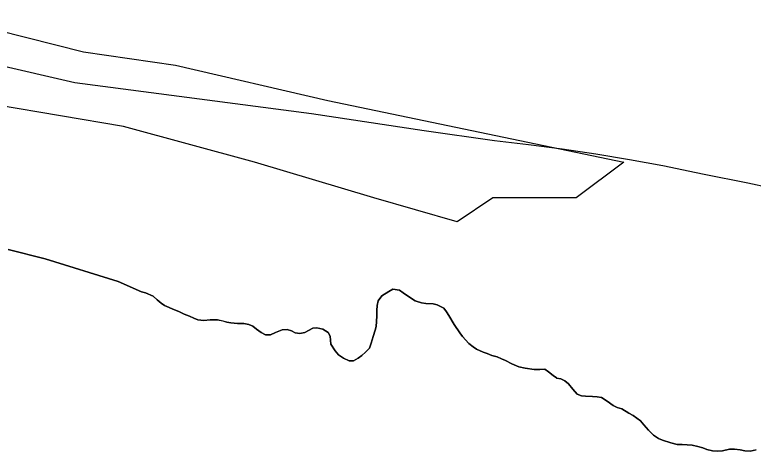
# Model space of a CAD drawing. Extents: x 3161514 to 3199414, y 831166 to 856601.
# Drawn here: x 3185603 to 3186159, y 852853 to 853181 of the extents above; entities that cross this region are included whole.
import ezdxf

# ---------------------------------------------------------------- set-up
doc = ezdxf.new("R2010")
doc.units = 0
for name, color, linetype in [('V-ROAD-CNTR', 7, 'Continuous'), ('V-SITE-VEGE', 7, 'Continuous'), ('V-TOPO-SHOR', 7, 'Continuous')]:
    doc.layers.add(name, color=color, linetype=linetype)

msp = doc.modelspace()

# ---------------------------------------------------------------- linework, layer by layer
at = {"layer": 'V-ROAD-CNTR'}
for points in [[(3183521.6529400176, 854763.1623081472), (3183760.946636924, 854371.1279536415), (3183900.1103471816, 854186.142046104), (3184163.1637019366, 853940.0598755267), (3184327.784188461, 853794.107691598), (3184580.6548327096, 853588.7563630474), (3184748.669556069, 853444.5012975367), (3184818.2514111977, 853408.8618107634), (3185135.6125553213, 853293.4577583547), (3185412.2428574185, 853184.8421796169), (3185648.1423174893, 853130.5343902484), (3185826.244, 853107.089)], [(3185826.244, 853107.089), (3185910.8510000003, 853094.323), (3185963.943, 853086.7810000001), (3185989.3850000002, 853083.8910000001), (3186014.774, 853080.557), (3186040.1, 853076.778), (3186065.358, 853072.561), (3186090.536, 853067.902), (3186115.63, 853062.805), (3186121.631, 853061.519), (3186121.631, 853061.519), (3186154.413, 853054.975), (3186187.079, 853047.877)]]:
    msp.add_lwpolyline(points, dxfattribs=at)
at = {"layer": 'V-SITE-VEGE'}
for p, q in [((3185563.717, 853176.497), (3185654.506, 853153.4060000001)), ((3185654.506, 853153.4060000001), (3185723.932, 853143.4119999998)), ((3185723.932, 853143.412), (3185838.435, 853116.946)), ((3185684.79, 853097.42), (3185577.262, 853115.354)), ((3185838.435, 853116.946), (3186061.133, 853070.5180000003)), ((3185783.356, 853070.518), (3185684.79, 853097.42)), ((3185872.96, 853043.615), (3185783.356, 853070.5180000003)), ((3186061.133, 853070.518), (3186025.291, 853043.615)), ((3185935.685, 853025.679), (3185872.96, 853043.615)), ((3185962.5670000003, 853043.615), (3185935.685, 853025.679)), ((3186025.291, 853043.615), (3185962.5670000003, 853043.615)), ((3185597.969, 853004.764), (3185625.849, 852997.857)), ((3185625.849, 852997.857), (3185680.7800000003, 852980.61)), ((3185680.7800000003, 852980.61), (3185698.25, 852973.0470000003)), ((3185698.25, 852973.047), (3185701.373, 852972.2319999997)), ((3185701.373, 852972.232), (3185707.13, 852969.615)), ((3185878.998, 852969.9500000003), (3185884.251, 852973.0860000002)), ((3185884.251, 852973.0860000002), (3185887.3680000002, 852974.8980000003)), ((3185887.3680000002, 852974.898), (3185892.3000000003, 852974.2509999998)), ((3185892.3000000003, 852974.251), (3185895.097, 852972.121)), ((3185895.097, 852972.121), (3185897.727, 852970.317)), ((3185707.13, 852969.615), (3185710.091, 852966.8250000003)), ((3185710.091, 852966.8250000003), (3185713.055, 852964.368)), ((3185875.561, 852962.551), (3185876.379, 852966.1680000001)), ((3185876.379, 852966.1680000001), (3185878.998, 852969.9500000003)), ((3185897.727, 852970.317), (3185904.145, 852966.223)), ((3185904.145, 852966.223), (3185904.969, 852965.897)), ((3185904.969, 852965.897), (3185908.913, 852964.7550000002)), ((3185713.055, 852964.368), (3185715.686, 852962.5650000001)), ((3185715.686, 852962.5650000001), (3185718.975, 852961.257)), ((3185718.975, 852961.257), (3185721.935, 852959.948)), ((3185721.935, 852959.948), (3185726.377, 852958.15)), ((3185875.242, 852958.936), (3185875.561, 852962.551)), ((3185908.913, 852964.7550000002), (3185912.2, 852964.103)), ((3185912.2, 852964.103), (3185917.623, 852963.786)), ((3185917.623, 852963.786), (3185920.7460000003, 852963.135)), ((3185920.7460000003, 852963.135), (3185925.68, 852960.679)), ((3185925.68, 852960.679), (3185927.822, 852957.89)), ((3185726.377, 852958.15), (3185730.487, 852956.186)), ((3185730.487, 852956.186), (3185734.434, 852954.5519999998)), ((3185734.434, 852954.552), (3185737.559, 852953.077)), ((3185874.773, 852946.9410000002), (3185875.248, 852954.664)), ((3185875.248, 852954.664), (3185875.242, 852958.936)), ((3185927.822, 852957.89), (3185929.473, 852955.1020000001)), ((3185929.473, 852955.1020000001), (3185933.428, 852948.371)), ((3185737.559, 852953.077), (3185740.682, 852951.77)), ((3185740.682, 852951.77), (3185745.12, 852951.283)), ((3185745.12, 852951.283), (3185749.886, 852951.789)), ((3185749.886, 852951.789), (3185755.471, 852951.799)), ((3185755.471, 852951.799), (3185759.417, 852950.988)), ((3185759.417, 852950.988), (3185762.54, 852950.1709999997)), ((3185762.54, 852950.171), (3185765.5, 852949.518)), ((3185765.5, 852949.518), (3185770.429, 852949.198)), ((3185770.429, 852949.198), (3185775.193, 852949.0450000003)), ((3185775.193, 852949.0450000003), (3185779.14, 852948.395)), ((3185779.14, 852948.395), (3185781.933, 852947.087)), ((3185933.428, 852948.371), (3185937.7120000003, 852941.971)), ((3185781.933, 852947.087), (3185784.896, 852944.957)), ((3185784.896, 852944.957), (3185788.188, 852942.333)), ((3185799.034, 852942.356), (3185804.123, 852944.334)), ((3185804.123, 852944.334), (3185807.9020000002, 852944.672)), ((3185807.9020000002, 852944.672), (3185811.025, 852943.529)), ((3185811.025, 852943.529), (3185813.986, 852942.057)), ((3185821.216, 852942.397), (3185824.005, 852943.884)), ((3185824.005, 852943.884), (3185827.124, 852945.6960000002)), ((3185827.124, 852945.696), (3185830.245, 852945.866)), ((3185830.245, 852945.8660000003), (3185834.683, 852944.889)), ((3185834.683, 852944.889), (3185838.632, 852942.27)), ((3185872.485, 852939.378), (3185874.12, 852943.982)), ((3185874.12, 852943.982), (3185874.773, 852946.9410000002)), ((3185788.188, 852942.333), (3185791.643, 852940.6969999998)), ((3185791.643, 852940.697), (3185795.421, 852940.5390000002)), ((3185795.421, 852940.539), (3185799.034, 852942.356)), ((3185813.986, 852942.057), (3185817.437, 852941.569)), ((3185817.437, 852941.569), (3185821.216, 852942.397)), ((3185838.632, 852942.27), (3185840.281, 852939.478)), ((3185840.281, 852939.478), (3185840.786, 852933.564)), ((3185871.019, 852934.28), (3185872.485, 852939.378)), ((3185937.7120000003, 852941.971), (3185939.69, 852939.345)), ((3185939.69, 852939.345), (3185944.63, 852934.098)), ((3185840.786, 852933.564), (3185843.918, 852928.64)), ((3185869.874, 852930.664), (3185871.019, 852934.28)), ((3185944.63, 852934.098), (3185947.758, 852931.639)), ((3185947.758, 852931.639), (3185950.225, 852929.836)), ((3185843.918, 852928.64), (3185846.3880000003, 852925.523)), ((3185863.97, 852925.067), (3185866.9250000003, 852927.536)), ((3185866.9250000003, 852927.536), (3185869.874, 852930.664)), ((3185950.225, 852929.836), (3185955.323, 852927.549)), ((3185955.323, 852927.549), (3185958.446, 852926.568)), ((3185958.446, 852926.568), (3185961.903, 852924.9309999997)), ((3185846.3880000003, 852925.523), (3185850.1720000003, 852922.904)), ((3185850.1720000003, 852922.904), (3185854.449, 852920.9400000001)), ((3185854.449, 852920.9400000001), (3185857.899, 852921.11)), ((3185857.899, 852921.11), (3185861.344, 852923.088)), ((3185861.344, 852923.088), (3185863.97, 852925.067)), ((3185961.903, 852924.9310000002), (3185965.845, 852923.952)), ((3185965.845, 852923.952), (3185969.1350000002, 852922.4800000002)), ((3185969.1350000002, 852922.48), (3185972.2600000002, 852921.171)), ((3185972.2600000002, 852921.171), (3185976.866, 852918.88)), ((3185976.866, 852918.88), (3185982.293, 852916.4260000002)), ((3185982.293, 852916.426), (3185986.895, 852915.449)), ((3185986.895, 852915.4490000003), (3185993.799, 852914.476)), ((3185993.799, 852914.476), (3185998.071, 852914.485)), ((3185998.071, 852914.485), (3186001.681, 852914.657)), ((3186001.681, 852914.657), (3186004.483, 852912.6900000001)), ((3186004.483, 852912.6900000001), (3186007.938, 852910.069)), ((3186007.938, 852910.069), (3186010.406, 852908.2669999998)), ((3186010.406, 852908.267), (3186010.568, 852908.1030000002)), ((3186010.568, 852908.1030000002), (3186013.859, 852907.452)), ((3186013.859, 852907.452), (3186016.818, 852905.9790000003)), ((3186016.818, 852905.9790000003), (3186019.616, 852903.683)), ((3186019.616, 852903.683), (3186022.911, 852899.7470000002)), ((3186022.911, 852899.7470000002), (3186026.204, 852895.975)), ((3186026.204, 852895.975), (3186029.325, 852894.666)), ((3186029.325, 852894.666), (3186032.451, 852894.5080000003)), ((3186032.451, 852894.5080000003), (3186037.546, 852894.1890000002)), ((3186037.546, 852894.189), (3186041.161, 852894.0310000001)), ((3186041.161, 852894.0310000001), (3186044.284, 852893.382)), ((3186044.284, 852893.382), (3186048.7260000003, 852890.76)), ((3186048.7260000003, 852890.76), (3186053.168, 852887.318)), ((3186053.168, 852887.318), (3186056.127, 852886.0090000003)), ((3186056.127, 852886.009), (3186059.58, 852884.866)), ((3186059.58, 852884.866), (3186064.846, 852881.755)), ((3186064.846, 852881.755), (3186068.301, 852879.789)), ((3186068.301, 852879.7890000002), (3186073.728, 852875.857)), ((3186073.728, 852875.857), (3186076.366, 852872.9060000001)), ((3186076.366, 852872.9060000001), (3186079.659, 852868.804)), ((3186079.659, 852868.804), (3186083.446, 852865.1950000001)), ((3186083.446, 852865.1950000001), (3186087.394, 852862.576)), ((3186087.394, 852862.576), (3186090.1920000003, 852861.431)), ((3186090.1920000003, 852861.431), (3186096.438, 852859.307)), ((3186096.438, 852859.307), (3186101.37, 852858.003)), ((3186101.37, 852858.003), (3186105.148, 852858.011)), ((3186105.148, 852858.011), (3186108.7630000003, 852857.851)), ((3186108.7630000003, 852857.851), (3186112.708, 852857.6960000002)), ((3186112.708, 852857.696), (3186116.818, 852856.555)), ((3186116.818, 852856.555), (3186120.762, 852855.576)), ((3186120.762, 852855.576), (3186123.724, 852854.431)), ((3186123.724, 852854.431), (3186127.998, 852853.29)), ((3186135.3910000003, 852853.305), (3186140.81, 852854.63)), ((3186140.81, 852854.6300000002), (3186144.427, 852854.4720000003)), ((3186144.427, 852854.4720000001), (3186148.699, 852853.9890000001)), ((3186148.699, 852853.9890000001), (3186152.1520000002, 852853.337)), ((3186156.2600000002, 852853.018), (3186160.858, 852854.011)), ((3186127.998, 852853.29), (3186131.449, 852853.133)), ((3186131.449, 852853.133), (3186135.3910000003, 852853.305)), ((3186152.1520000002, 852853.337), (3186156.2600000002, 852853.018))]:
    msp.add_line(p, q, dxfattribs=at)
at = {"layer": 'V-TOPO-SHOR'}
for points in [[(3185698.25, 852973.047), (3185680.7800000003, 852980.61), (3185625.849, 852997.857), (3185597.969, 853004.764)], [(3185875.561, 852962.551), (3185875.242, 852958.936), (3185875.248, 852954.664), (3185874.773, 852946.941), (3185874.12, 852943.982), (3185872.485, 852939.378), (3185871.019, 852934.28), (3185869.874, 852930.664), (3185866.923, 852927.536), (3185863.97, 852925.067), (3185861.344, 852923.088), (3185857.899, 852921.11), (3185854.449, 852920.9400000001), (3185850.1720000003, 852922.904), (3185846.3880000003, 852925.523), (3185843.918, 852928.64), (3185840.786, 852933.564), (3185840.281, 852939.478), (3185838.632, 852942.27), (3185834.683, 852944.889), (3185830.245, 852945.866), (3185827.124, 852945.696), (3185824.005, 852943.884), (3185821.216, 852942.399), (3185817.437, 852941.569), (3185813.986, 852942.057), (3185811.025, 852943.529), (3185807.9020000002, 852944.672), (3185804.123, 852944.336), (3185799.034, 852942.356), (3185795.421, 852940.539), (3185791.643, 852940.697), (3185788.188, 852942.333), (3185784.896, 852944.957), (3185781.935, 852947.087), (3185779.14, 852948.395), (3185775.193, 852949.045), (3185770.429, 852949.198), (3185765.5, 852949.518), (3185762.54, 852950.171), (3185759.417, 852950.986), (3185755.471, 852951.799), (3185749.886, 852951.789), (3185745.12, 852951.285), (3185740.682, 852951.77), (3185737.559, 852953.077), (3185734.434, 852954.552), (3185730.487, 852956.186), (3185726.377, 852958.15), (3185721.937, 852959.948), (3185718.975, 852961.257), (3185715.686, 852962.5650000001), (3185713.055, 852964.368), (3185710.091, 852966.8250000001), (3185707.13, 852969.615), (3185701.373, 852972.232), (3185698.25, 852973.047)], [(3186160.858, 852854.011), (3186156.2600000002, 852853.018), (3186152.1520000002, 852853.337), (3186148.699, 852853.9890000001), (3186144.427, 852854.4720000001), (3186140.81, 852854.63), (3186135.3910000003, 852853.305), (3186131.449, 852853.133), (3186127.998, 852853.29), (3186123.724, 852854.431), (3186120.762, 852855.576), (3186116.818, 852856.555), (3186112.708, 852857.696), (3186108.7630000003, 852857.851), (3186105.148, 852858.011), (3186101.37, 852858.003), (3186096.438, 852859.307), (3186090.19, 852861.431), (3186087.394, 852862.576), (3186083.446, 852865.1950000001), (3186079.659, 852868.804), (3186076.366, 852872.9060000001), (3186073.73, 852875.857), (3186068.301, 852879.789), (3186064.846, 852881.755), (3186059.58, 852884.866), (3186056.127, 852886.009), (3186053.168, 852887.3200000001), (3186048.7260000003, 852890.76), (3186044.284, 852893.382), (3186041.161, 852894.0310000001), (3186037.546, 852894.189), (3186032.451, 852894.508), (3186029.327, 852894.666), (3186026.204, 852895.975), (3186022.911, 852899.747), (3186019.616, 852903.683), (3186016.818, 852905.979), (3186013.859, 852907.452), (3186010.5700000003, 852908.103), (3186010.406, 852908.267), (3186007.938, 852910.069), (3186004.483, 852912.6900000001), (3186001.683, 852914.657), (3185998.071, 852914.487), (3185993.799, 852914.476), (3185986.895, 852915.449), (3185982.293, 852916.426), (3185976.866, 852918.88), (3185972.2600000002, 852921.171), (3185969.1350000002, 852922.48), (3185965.845, 852923.952), (3185961.901, 852924.931), (3185958.446, 852926.568), (3185955.323, 852927.547), (3185950.225, 852929.836), (3185947.758, 852931.639), (3185944.63, 852934.098), (3185939.69, 852939.345), (3185937.7120000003, 852941.971), (3185933.428, 852948.371), (3185929.473, 852955.1), (3185927.822, 852957.89), (3185925.68, 852960.679), (3185920.7460000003, 852963.135), (3185917.623, 852963.786), (3185912.2, 852964.103), (3185908.913, 852964.755), (3185904.969, 852965.895), (3185904.145, 852966.223), (3185897.7290000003, 852970.317), (3185895.097, 852972.121), (3185892.3000000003, 852974.251), (3185887.3680000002, 852974.898), (3185884.249, 852973.086), (3185878.998, 852969.953), (3185876.377, 852966.1680000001), (3185875.561, 852962.551)]]:
    msp.add_lwpolyline(points, dxfattribs=at)

doc.saveas('drawing.dxf')
